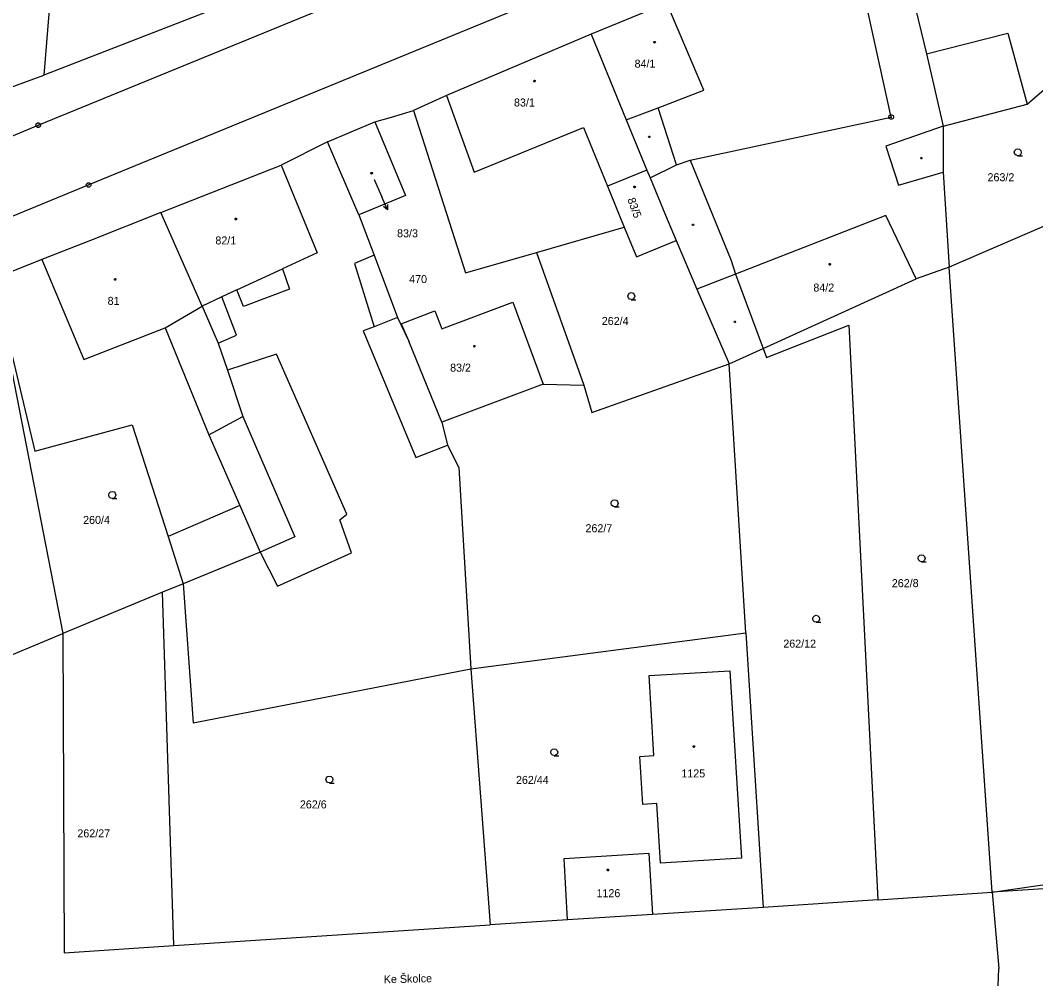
# Model space of a CAD drawing. Extents: x -757994 to -755874, y -1047691 to -1046119.
# Drawn here: x -757368.9 to -757261.1, y -1047249.7 to -1047147.5 of the extents above; entities that cross this region are included whole.
import ezdxf

# ---------------------------------------------------------------- set-up
doc = ezdxf.new("R2010")
doc.units = 0
doc.layers.add('katastrální mapa', color=7, linetype='Continuous')

msp = doc.modelspace()

# ---------------------------------------------------------------- linework, layer by layer
at = {"layer": 'katastrální mapa'}
for p, q in [((-757207.43, -1047101.65), (-757361.65, -1047164.98)), ((-757367, -1047158.64), (-757291.57, -1047127.72)), ((-757364.25, -1047126.74), (-757366.41, -1047153.31)), ((-757276.32, -1047136.12), (-757272.71, -1047151.06)), ((-757276.45, -1047157.77), (-757280.81, -1047137.92)), ((-757345.9, -1047145.32), (-757366.41, -1047153.31)), ((-757300.29, -1047145.69), (-757308.3, -1047148.96)), ((-757296.33, -1047154.93), (-757300.29, -1047145.69)), ((-757308.3, -1047148.96), (-757323.67, -1047155.47)), ((-757308.3, -1047148.96), (-757304.58, -1047158.06)), ((-757272.71, -1047151.06), (-757264.09, -1047148.88)), ((-757264.09, -1047148.88), (-757262.03, -1047156.41)), ((-757272.71, -1047151.06), (-757270.93, -1047158.73)), ((-757262.03, -1047156.41), (-757257.49, -1047152.45)), ((-757373.08, -1047155.75), (-757366.41, -1047153.31)), ((-757323.67, -1047155.47), (-757327.17, -1047157.07)), ((-757323.67, -1047155.47), (-757320.71, -1047163.62)), ((-757301.2, -1047156.78), (-757296.33, -1047154.93)), ((-757304.58, -1047158.06), (-757301.2, -1047156.78)), ((-757299.25, -1047162.84), (-757301.2, -1047156.78)), ((-757270.93, -1047158.73), (-757262.03, -1047156.41)), ((-757331.27, -1047158.26), (-757329.51, -1047157.78)), ((-757329.51, -1047157.78), (-757327.17, -1047157.07)), ((-757327.17, -1047157.07), (-757321.65, -1047174.3)), ((-757297.79, -1047162.33), (-757276.45, -1047157.77)), ((-757276.51, -1047157.77), (-757276.39, -1047157.77)), ((-757439.85, -1047188.57), (-757367, -1047158.64)), ((-757367.06, -1047158.64), (-757366.94, -1047158.64)), ((-757336.29, -1047160.39), (-757331.27, -1047158.26)), ((-757331.27, -1047158.26), (-757328.02, -1047166.09)), ((-757320.71, -1047163.62), (-757309.12, -1047158.89)), ((-757309.12, -1047158.89), (-757306.57, -1047165.12)), ((-757304.58, -1047158.06), (-757302.39, -1047163.41)), ((-757270.93, -1047158.73), (-757277.03, -1047160.86)), ((-757270.93, -1047158.73), (-757270.94, -1047163.63)), ((-757336.29, -1047160.39), (-757341.22, -1047162.86)), ((-757332.97, -1047168.14), (-757336.29, -1047160.39)), ((-757277.03, -1047160.86), (-757275.68, -1047165.01)), ((-757353.98, -1047167.91), (-757341.22, -1047162.86)), ((-757341.22, -1047162.86), (-757337.41, -1047172.17)), ((-757302.06, -1047164.22), (-757299.25, -1047162.84)), ((-757299.25, -1047162.84), (-757297.79, -1047162.33)), ((-757297.79, -1047162.33), (-757293.45, -1047173.01)), ((-757331.34, -1047164.4), (-757330.54, -1047166.24)), ((-757302.39, -1047163.41), (-757306.57, -1047165.12)), ((-757302.39, -1047163.41), (-757302.06, -1047164.22)), ((-757302.06, -1047164.22), (-757300.4, -1047168.19)), ((-757275.68, -1047165.01), (-757270.94, -1047163.63)), ((-757270.94, -1047163.63), (-757270.3, -1047173.71)), ((-757361.65, -1047164.98), (-757480.09, -1047213.51)), ((-757361.71, -1047164.98), (-757361.59, -1047164.98)), ((-757306.57, -1047165.12), (-757304.79, -1047169.45)), ((-757328.02, -1047166.09), (-757332.97, -1047168.14)), ((-757329.94, -1047167.61), (-757330.54, -1047166.24)), ((-757353.98, -1047167.91), (-757361.47, -1047170.86)), ((-757349.62, -1047177.83), (-757353.98, -1047167.91)), ((-757332.97, -1047168.14), (-757331.33, -1047172.41)), ((-757300.4, -1047168.19), (-757299.27, -1047170.87)), ((-757277.04, -1047168.2), (-757292.97, -1047174.43)), ((-757273.79, -1047174.93), (-757277.04, -1047168.2)), ((-757256.38, -1047167.68), (-757270.3, -1047173.71)), ((-757314.1, -1047172.13), (-757304.79, -1047169.45)), ((-757304.79, -1047169.45), (-757303.5, -1047172.6)), ((-757361.47, -1047170.86), (-757366.61, -1047172.9)), ((-757303.5, -1047172.6), (-757299.27, -1047170.87)), ((-757299.27, -1047170.87), (-757297.09, -1047176.04)), ((-757366.61, -1047172.9), (-757371.74, -1047174.93)), ((-757366.61, -1047172.9), (-757362.17, -1047183.5)), ((-757337.41, -1047172.17), (-757341.08, -1047173.87)), ((-757331.33, -1047172.41), (-757333.44, -1047173.31)), ((-757331.33, -1047172.41), (-757328.88, -1047179.05)), ((-757321.65, -1047174.3), (-757314.1, -1047172.13)), ((-757314.1, -1047172.13), (-757309.1, -1047186.22)), ((-757293.45, -1047173.01), (-757292.97, -1047174.43)), ((-757345.91, -1047176.11), (-757341.08, -1047173.87)), ((-757341.08, -1047173.87), (-757340.34, -1047176.05)), ((-757333.44, -1047173.31), (-757331.36, -1047180.03)), ((-757270.3, -1047173.71), (-757273.79, -1047174.93)), ((-757265.74, -1047240.02), (-757270.3, -1047173.71)), ((-757371.74, -1047174.93), (-757367.37, -1047193.24)), ((-757371.74, -1047174.93), (-757364.41, -1047212.59)), ((-757292.97, -1047174.43), (-757297.09, -1047176.04)), ((-757292.97, -1047174.43), (-757290.05, -1047182.33)), ((-757290.05, -1047182.33), (-757273.79, -1047174.93)), ((-757345.91, -1047176.11), (-757347.51, -1047176.85)), ((-757345.2, -1047177.87), (-757345.91, -1047176.11)), ((-757340.34, -1047176.05), (-757345.2, -1047177.87)), ((-757297.09, -1047176.04), (-757293.66, -1047183.97)), ((-757347.51, -1047176.85), (-757349.62, -1047177.83)), ((-757345.94, -1047180.91), (-757347.51, -1047176.85)), ((-757353.54, -1047180.15), (-757349.62, -1047177.83)), ((-757349.62, -1047177.83), (-757347.89, -1047181.77)), ((-757328.46, -1047179.71), (-757324.9, -1047178.32)), ((-757324.9, -1047178.32), (-757324.17, -1047180.23)), ((-757324.17, -1047180.23), (-757316.63, -1047177.4)), ((-757316.63, -1047177.4), (-757313.41, -1047186.12)), ((-757328.88, -1047179.05), (-757331.36, -1047180.03)), ((-757328.88, -1047179.05), (-757327.67, -1047181.57)), ((-757362.17, -1047183.5), (-757353.54, -1047180.15)), ((-757353.54, -1047180.15), (-757348.91, -1047191.48)), ((-757331.36, -1047180.03), (-757332.52, -1047180.47)), ((-757332.52, -1047180.47), (-757326.91, -1047193.91)), ((-757328.46, -1047179.71), (-757327.67, -1047181.57)), ((-757289.7, -1047183.28), (-757280.95, -1047179.87)), ((-757280.95, -1047179.87), (-757277.89, -1047240.83)), ((-757347.89, -1047181.77), (-757345.94, -1047180.91)), ((-757324.17, -1047190.15), (-757327.67, -1047181.57)), ((-757347.89, -1047181.77), (-757346.93, -1047184.63)), ((-757293.66, -1047183.97), (-757290.05, -1047182.33)), ((-757290.05, -1047182.33), (-757289.7, -1047183.28)), ((-757341.71, -1047182.93), (-757346.93, -1047184.63)), ((-757334.24, -1047199.93), (-757341.71, -1047182.93)), ((-757346.93, -1047184.63), (-757345.29, -1047189.54)), ((-757308.23, -1047189.13), (-757293.66, -1047183.97)), ((-757291.87, -1047212.5), (-757293.66, -1047183.97)), ((-757313.41, -1047186.12), (-757324.17, -1047190.15)), ((-757313.41, -1047186.12), (-757309.1, -1047186.22)), ((-757309.1, -1047186.22), (-757308.23, -1047189.13)), ((-757348.91, -1047191.48), (-757345.29, -1047189.54)), ((-757345.29, -1047189.54), (-757339.75, -1047202.33)), ((-757324.17, -1047190.15), (-757323.56, -1047192.59)), ((-757367.37, -1047193.24), (-757357.02, -1047190.45)), ((-757357.02, -1047190.45), (-757353.22, -1047202.3)), ((-757348.91, -1047191.48), (-757345.62, -1047198.98)), ((-757326.91, -1047193.91), (-757323.56, -1047192.59)), ((-757323.56, -1047192.59), (-757322.37, -1047194.97)), ((-757322.37, -1047194.97), (-757321.07, -1047216.32)), ((-757345.62, -1047198.98), (-757353.22, -1047202.3)), ((-757345.62, -1047198.98), (-757343.43, -1047203.96)), ((-757335, -1047200.5), (-757334.24, -1047199.93)), ((-757333.74, -1047204.01), (-757335, -1047200.5)), ((-757353.22, -1047202.3), (-757351.62, -1047207.29)), ((-757339.75, -1047202.33), (-757343.43, -1047203.96)), ((-757343.43, -1047203.96), (-757351.62, -1047207.29)), ((-757343.43, -1047203.96), (-757341.61, -1047207.54)), ((-757341.61, -1047207.54), (-757333.74, -1047204.01)), ((-757351.62, -1047207.29), (-757353.81, -1047208.19)), ((-757351.62, -1047207.29), (-757350.57, -1047222.05)), ((-757353.81, -1047208.19), (-757364.41, -1047212.59)), ((-757352.62, -1047245.7), (-757353.81, -1047208.19)), ((-757374.31, -1047216.71), (-757364.41, -1047212.59)), ((-757364.41, -1047212.59), (-757364.25, -1047246.46)), ((-757321.07, -1047216.32), (-757291.87, -1047212.5)), ((-757291.87, -1047212.5), (-757290.05, -1047241.64)), ((-757350.57, -1047222.05), (-757321.07, -1047216.32)), ((-757321.07, -1047216.32), (-757319.02, -1047243.51)), ((-757302.16, -1047217.04), (-757293.59, -1047216.53)), ((-757301.64, -1047225.54), (-757302.16, -1047217.04)), ((-757293.59, -1047216.53), (-757292.36, -1047236.42)), ((-757303.14, -1047225.63), (-757301.64, -1047225.54)), ((-757302.83, -1047230.71), (-757303.14, -1047225.63)), ((-757301.33, -1047230.62), (-757302.83, -1047230.71)), ((-757300.94, -1047236.95), (-757301.33, -1047230.62)), ((-757265.74, -1047240.02), (-757227.56, -1047234.43)), ((-757311.19, -1047236.45), (-757302.17, -1047235.89)), ((-757310.82, -1047242.98), (-757311.19, -1047236.45)), ((-757302.17, -1047235.89), (-757301.78, -1047242.4)), ((-757292.36, -1047236.42), (-757300.94, -1047236.95)), ((-757227.26, -1047237.63), (-757265.74, -1047240.02)), ((-757277.89, -1047240.83), (-757290.05, -1047241.64)), ((-757277.89, -1047240.83), (-757265.74, -1047240.02)), ((-757265.74, -1047240.02), (-757265.04, -1047248.13)), ((-757290.05, -1047241.64), (-757301.78, -1047242.4)), ((-757310.82, -1047242.98), (-757319.02, -1047243.51)), ((-757301.78, -1047242.4), (-757310.82, -1047242.98)), ((-757352.62, -1047245.7), (-757319.02, -1047243.51)), ((-757364.25, -1047246.46), (-757352.62, -1047245.7)), ((-757265.09, -1047249.96), (-757265.04, -1047248.13))]:
    msp.add_line(p, q, dxfattribs=at)
for points in [[(-757301.58, -1047149.74), (-757301.53, -1047149.75), (-757301.5, -1047149.8), (-757301.49, -1047149.83), (-757301.5, -1047149.88), (-757301.54, -1047149.91), (-757301.58, -1047149.92), (-757301.62, -1047149.9), (-757301.66, -1047149.87), (-757301.67, -1047149.83), (-757301.66, -1047149.78), (-757301.61, -1047149.75)], [(-757314.31, -1047153.87), (-757314.26, -1047153.88), (-757314.24, -1047153.92), (-757314.23, -1047153.95), (-757314.24, -1047153.99), (-757314.28, -1047154.03), (-757314.31, -1047154.03), (-757314.35, -1047154.02), (-757314.39, -1047153.99), (-757314.4, -1047153.95), (-757314.39, -1047153.91), (-757314.35, -1047153.87)], [(-757276.38, -1047157.53), (-757276.25, -1047157.62), (-757276.2, -1047157.77), (-757276.25, -1047157.91), (-757276.38, -1047158), (-757276.53, -1047158), (-757276.66, -1047157.91), (-757276.71, -1047157.77), (-757276.66, -1047157.62), (-757276.53, -1047157.53)], [(-757366.93, -1047158.4), (-757366.8, -1047158.49), (-757366.75, -1047158.64), (-757366.8, -1047158.78), (-757366.93, -1047158.87), (-757367.08, -1047158.87), (-757367.21, -1047158.78), (-757367.26, -1047158.64), (-757367.21, -1047158.49), (-757367.08, -1047158.4)], [(-757302.09, -1047159.79), (-757302.04, -1047159.87), (-757302.09, -1047159.95), (-757302.18, -1047159.95), (-757302.22, -1047159.87), (-757302.18, -1047159.79)], [(-757273.21, -1047162.05), (-757273.16, -1047162.13), (-757273.21, -1047162.21), (-757273.29, -1047162.21), (-757273.34, -1047162.13), (-757273.29, -1047162.05)], [(-757331.61, -1047163.65), (-757331.56, -1047163.66), (-757331.53, -1047163.7), (-757331.52, -1047163.73), (-757331.53, -1047163.77), (-757331.58, -1047163.81), (-757331.61, -1047163.82), (-757331.66, -1047163.8), (-757331.69, -1047163.77), (-757331.7, -1047163.73), (-757331.69, -1047163.69), (-757331.65, -1047163.65)], [(-757361.58, -1047164.74), (-757361.45, -1047164.83), (-757361.4, -1047164.98), (-757361.45, -1047165.12), (-757361.58, -1047165.21), (-757361.73, -1047165.21), (-757361.85, -1047165.12), (-757361.91, -1047164.98), (-757361.85, -1047164.83), (-757361.73, -1047164.74)], [(-757303.7, -1047165.11), (-757303.65, -1047165.12), (-757303.62, -1047165.16), (-757303.61, -1047165.19), (-757303.62, -1047165.23), (-757303.67, -1047165.27), (-757303.7, -1047165.27), (-757303.74, -1047165.26), (-757303.77, -1047165.23), (-757303.78, -1047165.19), (-757303.77, -1047165.15), (-757303.73, -1047165.11)], [(-757346.02, -1047168.5), (-757345.97, -1047168.51), (-757345.95, -1047168.56), (-757345.94, -1047168.59), (-757345.95, -1047168.64), (-757345.99, -1047168.67), (-757346.02, -1047168.68), (-757346.07, -1047168.66), (-757346.1, -1047168.63), (-757346.1, -1047168.59), (-757346.1, -1047168.54), (-757346.05, -1047168.51)], [(-757297.46, -1047169.15), (-757297.41, -1047169.22), (-757297.46, -1047169.29), (-757297.54, -1047169.29), (-757297.59, -1047169.22), (-757297.54, -1047169.15)], [(-757282.96, -1047173.32), (-757282.91, -1047173.33), (-757282.89, -1047173.37), (-757282.88, -1047173.4), (-757282.89, -1047173.45), (-757282.93, -1047173.48), (-757282.96, -1047173.49), (-757283, -1047173.47), (-757283.03, -1047173.44), (-757283.04, -1047173.4), (-757283.03, -1047173.36), (-757282.99, -1047173.32)], [(-757358.83, -1047174.92), (-757358.78, -1047174.93), (-757358.75, -1047174.97), (-757358.74, -1047175), (-757358.75, -1047175.04), (-757358.79, -1047175.08), (-757358.83, -1047175.09), (-757358.88, -1047175.07), (-757358.91, -1047175.04), (-757358.92, -1047175), (-757358.91, -1047174.96), (-757358.86, -1047174.92)], [(-757293.01, -1047179.42), (-757292.96, -1047179.49), (-757293.01, -1047179.57), (-757293.1, -1047179.57), (-757293.14, -1047179.49), (-757293.1, -1047179.42)], [(-757320.71, -1047182), (-757320.66, -1047182.01), (-757320.64, -1047182.06), (-757320.62, -1047182.09), (-757320.64, -1047182.14), (-757320.68, -1047182.17), (-757320.71, -1047182.18), (-757320.75, -1047182.16), (-757320.78, -1047182.13), (-757320.79, -1047182.09), (-757320.78, -1047182.04), (-757320.74, -1047182.01)], [(-757297.4, -1047224.49), (-757297.35, -1047224.5), (-757297.33, -1047224.55), (-757297.32, -1047224.58), (-757297.33, -1047224.62), (-757297.36, -1047224.66), (-757297.4, -1047224.67), (-757297.45, -1047224.65), (-757297.48, -1047224.62), (-757297.49, -1047224.58), (-757297.48, -1047224.53), (-757297.44, -1047224.5)], [(-757306.53, -1047237.59), (-757306.48, -1047237.6), (-757306.46, -1047237.64), (-757306.45, -1047237.67), (-757306.46, -1047237.72), (-757306.5, -1047237.75), (-757306.53, -1047237.76), (-757306.58, -1047237.74), (-757306.6, -1047237.71), (-757306.61, -1047237.67), (-757306.6, -1047237.62), (-757306.57, -1047237.59)]]:
    msp.add_lwpolyline(points, close=True, dxfattribs=at)
for points in [[(-757263.01, -1047161.88), (-757263.2, -1047161.83), (-757263.34, -1047161.7), (-757263.39, -1047161.51), (-757263.34, -1047161.33), (-757263.2, -1047161.19), (-757263.02, -1047161.14), (-757262.83, -1047161.19), (-757262.7, -1047161.33), (-757262.65, -1047161.52), (-757262.7, -1047161.71), (-757262.83, -1047161.84), (-757263.02, -1047161.89), (-757262.52, -1047161.89)], [(-757329.91, -1047167.06), (-757329.94, -1047167.61), (-757330.37, -1047167.26)], [(-757304.04, -1047177.14), (-757304.23, -1047177.09), (-757304.36, -1047176.96), (-757304.42, -1047176.77), (-757304.36, -1047176.59), (-757304.23, -1047176.45), (-757304.05, -1047176.4), (-757303.86, -1047176.45), (-757303.73, -1047176.59), (-757303.68, -1047176.78), (-757303.73, -1047176.97), (-757303.86, -1047177.1), (-757304.05, -1047177.15), (-757303.55, -1047177.15)], [(-757359.14, -1047198.25), (-757359.33, -1047198.2), (-757359.47, -1047198.07), (-757359.52, -1047197.88), (-757359.47, -1047197.7), (-757359.33, -1047197.56), (-757359.15, -1047197.51), (-757358.96, -1047197.56), (-757358.83, -1047197.7), (-757358.78, -1047197.89), (-757358.83, -1047198.08), (-757358.96, -1047198.21), (-757359.15, -1047198.26), (-757358.65, -1047198.26)], [(-757305.81, -1047199.13), (-757306, -1047199.08), (-757306.14, -1047198.95), (-757306.19, -1047198.76), (-757306.14, -1047198.58), (-757306, -1047198.44), (-757305.82, -1047198.39), (-757305.63, -1047198.44), (-757305.5, -1047198.58), (-757305.45, -1047198.77), (-757305.5, -1047198.96), (-757305.63, -1047199.09), (-757305.82, -1047199.14), (-757305.32, -1047199.14)], [(-757273.23, -1047204.96), (-757273.42, -1047204.91), (-757273.55, -1047204.77), (-757273.6, -1047204.59), (-757273.55, -1047204.41), (-757273.42, -1047204.27), (-757273.23, -1047204.22), (-757273.05, -1047204.27), (-757272.92, -1047204.41), (-757272.86, -1047204.6), (-757272.92, -1047204.78), (-757273.05, -1047204.92), (-757273.24, -1047204.97), (-757272.74, -1047204.97)], [(-757284.41, -1047211.38), (-757284.6, -1047211.33), (-757284.74, -1047211.2), (-757284.79, -1047211.01), (-757284.74, -1047210.83), (-757284.6, -1047210.69), (-757284.42, -1047210.64), (-757284.23, -1047210.69), (-757284.1, -1047210.83), (-757284.05, -1047211.02), (-757284.1, -1047211.21), (-757284.23, -1047211.34), (-757284.42, -1047211.39), (-757283.92, -1047211.39)], [(-757312.23, -1047225.54), (-757312.42, -1047225.49), (-757312.55, -1047225.36), (-757312.6, -1047225.17), (-757312.55, -1047224.99), (-757312.42, -1047224.85), (-757312.23, -1047224.8), (-757312.05, -1047224.85), (-757311.92, -1047224.99), (-757311.86, -1047225.18), (-757311.92, -1047225.37), (-757312.05, -1047225.5), (-757312.24, -1047225.55), (-757311.74, -1047225.55)], [(-757336.09, -1047228.44), (-757336.28, -1047228.39), (-757336.42, -1047228.25), (-757336.47, -1047228.07), (-757336.42, -1047227.89), (-757336.28, -1047227.75), (-757336.1, -1047227.7), (-757335.91, -1047227.75), (-757335.77, -1047227.89), (-757335.73, -1047228.08), (-757335.77, -1047228.26), (-757335.91, -1047228.4), (-757336.1, -1047228.45), (-757335.6, -1047228.45)]]:
    msp.add_lwpolyline(points, dxfattribs=at)

# ---------------------------------------------------------------- texts
for s, height, p in [('84/1', 0.85, (-757303.7, -1047152.53)), ('83/1', 0.85, (-757316.5, -1047156.65)), ('83/3', 0.05, (-757331.33, -1047164.4)), ('263/2', 0.85, (-757266.23, -1047164.58)), ('83/3', 0.85, (-757328.91, -1047170.53)), ('82/1', 0.85, (-757348.2, -1047171.29)), ('470', 0.85, (-757327.63, -1047175.39)), ('84/2', 0.85, (-757284.72, -1047176.29)), ('81', 0.85, (-757359.64, -1047177.7)), ('262/4', 0.85, (-757307.18, -1047179.84)), ('83/2', 0.85, (-757323.28, -1047184.79)), ('260/4', 0.85, (-757362.24, -1047200.95)), ('262/7', 0.85, (-757308.91, -1047201.83)), ('262/8', 0.85, (-757276.39, -1047207.66)), ('262/12', 0.85, (-757287.91, -1047214.08)), ('262/44', 0.85, (-757316.29, -1047228.54)), ('1125', 0.85, (-757298.73, -1047227.85)), ('262/6', 0.85, (-757339.23, -1047231.14)), ('262/27', 0.85, (-757362.85, -1047234.21)), ('1126', 0.85, (-757307.74, -1047240.56))]:
    msp.add_text(s, height=height, dxfattribs=at).set_placement(p)
for s, rotation, p in [('83/5', 289.9739, (-757304.48, -1047166.5)), ('Ke Školce', 1.3178, (-757330.31, -1047249.7))]:
    msp.add_text(s, height=0.85, rotation=rotation, dxfattribs=at).set_placement(p)

doc.saveas('drawing.dxf')
